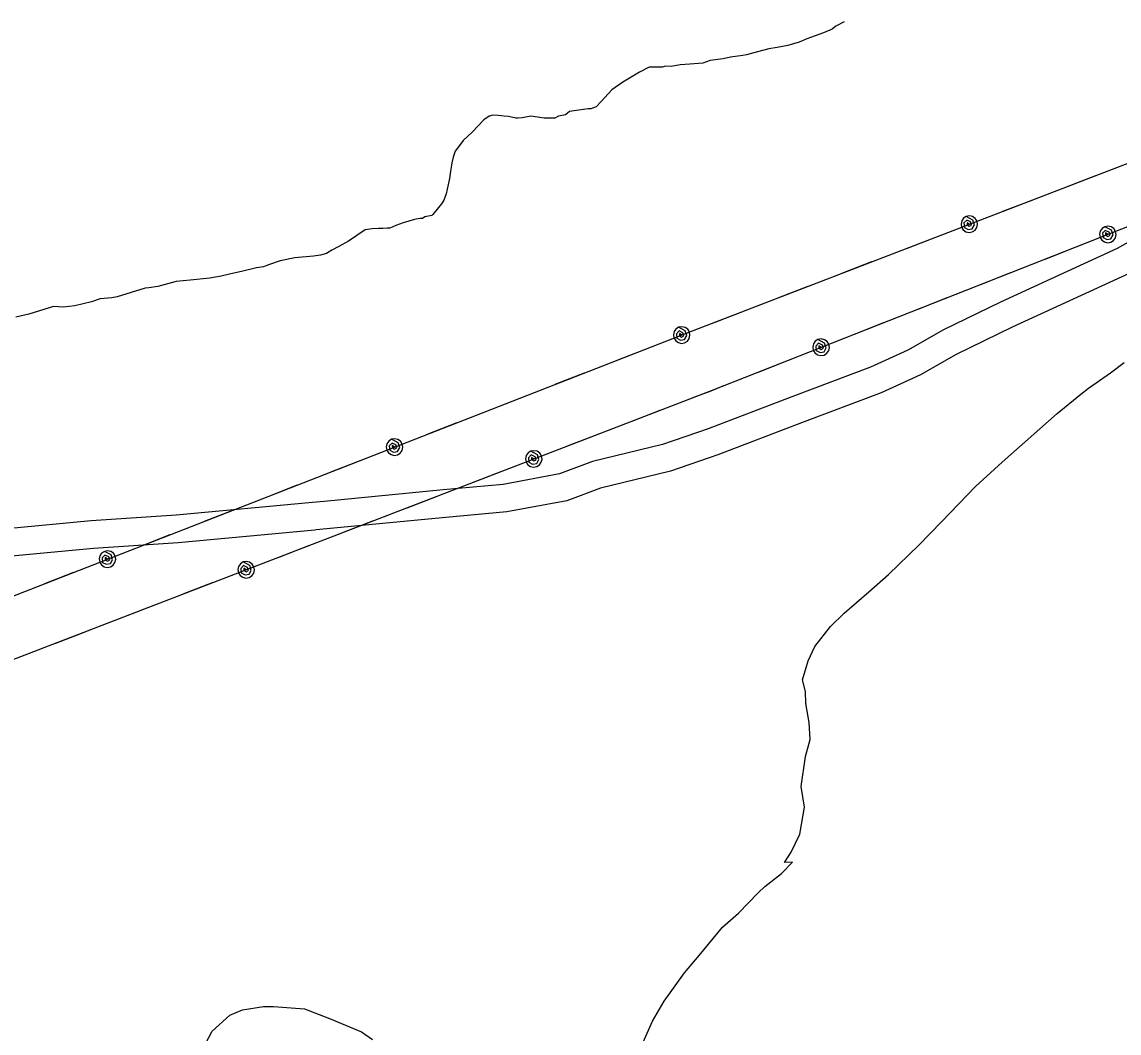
# Model space of a CAD drawing. Extents: x 3250478 to 3288318, y 788638 to 816472.
# Drawn here: x 3282244 to 3283433, y 807386 to 808482 of the extents above; entities that cross this region are included whole.
import ezdxf

# ---------------------------------------------------------------- set-up
doc = ezdxf.new("R2010")
doc.units = 0
for name, color, linetype in [('V-ROAD-CNTR', 7, 'Continuous'), ('V-SITE-VEGE', 7, 'Continuous'), ('V-UTIL-LINE', 7, 'Continuous')]:
    doc.layers.add(name, color=color, linetype=linetype)

msp = doc.modelspace()

# ---------------------------------------------------------------- linework, layer by layer
at = {"layer": 'V-ROAD-CNTR'}
for points in [[(3283716.8, 808388.2), (3283712.6, 808387), (3283666.4, 808373.8), (3283615.2, 808344.6), (3283520.5, 808286.1), (3283431.3, 808236), (3283304.7, 808177.9), (3283242.9, 808147.9), (3283204.3, 808125.9), (3283163.9, 808107.5), (3283078.5, 808075.2), (3282988.1, 808040.7), (3282938.5, 808023.7), (3282862.6, 808005.2), (3282826.8, 807991.8), (3282765.7, 807980.4), (3282700.9, 807974.6), (3282571.9, 807962.1)], [(3283725, 808359.4), (3283720.8, 808358.2), (3283678.2, 808346), (3283630.5, 808318.8), (3283535.7, 808260.2), (3283444.9, 808209.3), (3283317.5, 808150.7), (3283256.9, 808121.3), (3283218, 808099.2), (3283175.5, 808079.8), (3283089.1, 808047.2), (3282998.3, 808012.5), (3282947, 807994.9), (3282871.4, 807976.5), (3282834.9, 807962.8), (3282769.8, 807950.6), (3282703.7, 807944.7), (3282563.1, 807931.1)], [(3282571.9, 807962.1), (3282559.1, 807960.8), (3282411.4, 807947.2), (3282319.5, 807941), (3282228, 807932.4), (3282130.5, 807933.2), (3282035.7, 807938.7), (3281969.2, 807935.2), (3281895.9, 807932.2), (3281775.8, 807924.2), (3281678.5, 807913.9), (3281619.2, 807897.4)], [(3282563.1, 807931.1), (3282561.9, 807931), (3282413.8, 807917.3), (3282321.9, 807911.1), (3282229.3, 807902.4), (3282129.5, 807903.2), (3282035.6, 807908.7), (3281970.6, 807905.2), (3281897.5, 807902.2), (3281778.4, 807894.3), (3281684.2, 807884.3), (3281627.3, 807868.5)]]:
    msp.add_lwpolyline(points, dxfattribs=at)
at = {"layer": 'V-SITE-VEGE'}
for p, q in [((3283135.2, 808481.5), (3283126.4, 808477.1)), ((3283113, 808469.8), (3283094.9, 808463.1)), ((3283122.3, 808473.7), (3283113, 808469.8)), ((3283126.4, 808477.1), (3283122.3, 808473.7)), ((3283074.5, 808456), (3283062.9, 808453.9)), ((3283086.7, 808459.8), (3283074.5, 808456)), ((3283094.9, 808463.1), (3283086.7, 808459.8)), ((3283025.7, 808445.3), (3283012.3, 808443.2)), ((3283029.7, 808445.8), (3283025.7, 808445.3)), ((3283041.4, 808449.1), (3283029.7, 808445.8)), ((3283053.6, 808452.3), (3283041.4, 808449.1)), ((3283062.9, 808453.9), (3283053.6, 808452.3)), ((3282924.1, 808432.6), (3282913.6, 808427)), ((3282938, 808432.4), (3282924.1, 808432.6)), ((3282942.1, 808433.5), (3282938, 808432.4)), ((3282947.9, 808433.4), (3282942.1, 808433.5)), ((3282957.7, 808434.9), (3282947.9, 808433.4)), ((3282968.2, 808435.9), (3282957.7, 808434.9)), ((3282982.1, 808436.8), (3282968.2, 808435.9)), ((3282990.2, 808439.6), (3282982.1, 808436.8)), ((3283004.2, 808441.6), (3282990.2, 808439.6)), ((3283012.3, 808443.2), (3283004.2, 808441.6)), ((3282913.6, 808427), (3282895.5, 808416.4)), ((3282895.5, 808416.4), (3282883.7, 808407.9)), ((3282883.7, 808407.9), (3282871.9, 808395.4)), ((3282857.9, 808387.5), (3282837.6, 808384.4)), ((3282860.8, 808387.5), (3282857.9, 808387.5)), ((3282866.6, 808389.7), (3282860.8, 808387.5)), ((3282871.9, 808395.4), (3282866.6, 808389.7)), ((3282744.8, 808375.6), (3282732.4, 808362)), ((3282750.6, 808379.6), (3282744.8, 808375.6)), ((3282754.7, 808380.7), (3282750.6, 808379.6)), ((3282760.5, 808380), (3282754.7, 808380.7)), ((3282766.8, 808379.3), (3282760.5, 808380)), ((3282771.5, 808379.2), (3282766.8, 808379.3)), ((3282779.5, 808377.3), (3282771.5, 808379.2)), ((3282781.9, 808377.3), (3282779.5, 808377.3)), ((3282786.5, 808377.8), (3282781.9, 808377.3)), ((3282795.8, 808379.4), (3282786.5, 808377.8)), ((3282810.2, 808377.4), (3282795.8, 808379.4)), ((3282821.8, 808377.1), (3282810.2, 808377.4)), ((3282825.9, 808379.4), (3282821.8, 808377.1)), ((3282833.4, 808381), (3282825.9, 808379.4)), ((3282837.6, 808384.4), (3282833.4, 808381)), ((3282732.4, 808362), (3282722.4, 808352.9)), ((3282722.4, 808352.9), (3282716.4, 808344.9)), ((3282714, 808341.4), (3282711.6, 808335.1)), ((3282716.4, 808344.9), (3282714, 808341.4)), ((3282710.3, 808328.8), (3282708.4, 808317.2)), ((3282711.6, 808335.1), (3282710.3, 808328.8)), ((3282708.4, 808317.2), (3282707.7, 808312)), ((3282707.7, 808312), (3282705.2, 808300.5)), ((3282704, 808295.3), (3282701.5, 808288.4)), ((3282705.2, 808300.5), (3282704, 808295.3)), ((3282695.6, 808280.4), (3282689.7, 808273)), ((3282699.1, 808284.4), (3282695.6, 808280.4)), ((3282701.5, 808288.4), (3282699.1, 808284.4)), ((3282669.9, 808267.6), (3282657.6, 808263.7)), ((3282675.7, 808268.6), (3282669.9, 808267.6)), ((3282678.6, 808268.6), (3282675.7, 808268.6)), ((3282680.9, 808270.2), (3282678.6, 808268.6)), ((3282688.5, 808271.8), (3282680.9, 808270.2)), ((3282689.7, 808273), (3282688.5, 808271.8)), ((3282616.4, 808256.4), (3282598.2, 808243.9)), ((3282623.9, 808257.4), (3282616.4, 808256.4)), ((3282630.9, 808257.8), (3282623.9, 808257.4)), ((3282635.5, 808257.7), (3282630.9, 808257.8)), ((3282640.2, 808258.2), (3282635.5, 808257.7)), ((3282643.1, 808258.2), (3282640.2, 808258.2)), ((3282649.5, 808261), (3282643.1, 808258.2)), ((3282657.6, 808263.7), (3282649.5, 808261)), ((3282598.2, 808243.9), (3282587.7, 808238.3)), ((3282574.3, 808230.5), (3282567.9, 808228.9)), ((3282580.1, 808234.4), (3282574.3, 808230.5)), ((3282587.7, 808238.3), (3282580.1, 808234.4)), ((3282512.7, 808218.8), (3282509.8, 808217.7)), ((3282524.3, 808222.7), (3282512.7, 808218.8)), ((3282540, 808225.9), (3282524.3, 808222.7)), ((3282560.3, 808227.8), (3282540, 808225.9)), ((3282567.9, 808228.9), (3282560.3, 808227.8)), ((3282470.8, 808208.6), (3282460.3, 808205.9)), ((3282482.4, 808211.3), (3282470.8, 808208.6)), ((3282498.7, 808215), (3282482.4, 808211.3)), ((3282506.2, 808216.1), (3282498.7, 808215)), ((3282509.8, 808217.7), (3282506.2, 808216.1)), ((3282391.8, 808195), (3282381.9, 808193.4)), ((3282411.6, 808200.4), (3282391.8, 808195)), ((3282426.7, 808201.9), (3282411.6, 808200.4)), ((3282448.1, 808203.8), (3282426.7, 808201.9)), ((3282460.3, 808205.9), (3282448.1, 808203.8)), ((3282341.8, 808182.5), (3282329, 808181.6)), ((3282347.6, 808183.6), (3282341.8, 808182.5)), ((3282377.9, 808192.9), (3282347.6, 808183.6)), ((3282381.9, 808193.4), (3282377.9, 808192.9)), ((3282278.5, 808173.2), (3282251.7, 808165)), ((3282289.5, 808172.5), (3282278.5, 808173.2)), ((3282301.7, 808174), (3282289.5, 808172.5)), ((3282319.7, 808178.3), (3282301.7, 808174)), ((3282329, 808181.6), (3282319.7, 808178.3)), ((3282251.7, 808165), (3282237.8, 808161.8))]:
    msp.add_line(p, q, dxfattribs=at)
for points in [[(3283096.2, 807789.4), (3283103.5, 807804.7), (3283120.4, 807826.6), (3283135.3, 807840.8), (3283162, 807864), (3283183.3, 807882.7), (3283216.2, 807914.5), (3283240.7, 807939.8), (3283277.8, 807978.2), (3283306.6, 808004.6), (3283366.2, 808057.4), (3283391.8, 808078.3), (3283400.3, 808084.9), (3283423.8, 808101.5), (3283438.7, 808112.6)], [(3282916.1, 807372.8), (3282927.6, 807398.9), (3282940.2, 807420.7), (3282962.4, 807451.4), (3282978.3, 807470), (3283003.7, 807500.6), (3283020.7, 807516), (3283042, 807538), (3283049.4, 807544.6), (3283067.6, 807558.9), (3283079.2, 807571), (3283070.6, 807570.8), (3283078, 807581.8), (3283087.4, 807601.4), (3283092.3, 807630.6), (3283088.7, 807653.2), (3283093.6, 807685.7), (3283098.7, 807704.2), (3283097.3, 807722.5), (3283093.7, 807743), (3283093.5, 807755.9), (3283090.1, 807768.8), (3283096.2, 807789.4)], [(3282439.9, 807368.3), (3282450.4, 807387.9), (3282469.5, 807405.5), (3282483.5, 807411.2), (3282506.1, 807414.8), (3282516.9, 807414.9), (3282550.4, 807412.2), (3282577.6, 807401.9), (3282612.4, 807387.3), (3282624.4, 807378.9)]]:
    msp.add_lwpolyline(points, dxfattribs=at)
at = {"layer": 'V-UTIL-LINE'}
for points in [[(3276932.7, 805764.8), (3278622.8, 806316.6), (3279161.6, 806549.4), (3279751.2, 806828.3), (3280478.6, 807110.2), (3280833, 807248.7), (3281134.8, 807379.4), (3281256.4, 807484.9), (3282095.6, 807805.3), (3282972.8, 808147.6), (3283798, 808465.2), (3284614.9, 808781.7), (3285399, 809077), (3286070.1, 809288.6)], [(3286070.5, 809240.1), (3285425.9, 809008), (3284647.1, 808702.6), (3283819.2, 808408.1), (3282991.1, 808082), (3282130.7, 807750.6), (3281758.8, 807537.4), (3281468.3, 807419.1), (3281083.4, 807285.6), (3280820.8, 807846.2)], [(3283376.4, 808303), (3283408.1, 808315.2)], [(3283307.3, 808276.4), (3283339.1, 808288.6)], [(3283271, 808262.4), (3283268.6, 808264), (3283268.6, 808261.7), (3283270.9, 808260.2), (3283273.5, 808261.5), (3283272.4, 808264.8), (3283268.2, 808266.8), (3283265.2, 808263.7), (3283265.7, 808258.9), (3283269.8, 808256.8), (3283274.2, 808257.5), (3283276.6, 808261.7), (3283274.9, 808266.9), (3283267.7, 808270.8), (3283264.8, 808268.9), (3283262.7, 808266), (3283262, 808262.6), (3283262.6, 808259.1), (3283264.4, 808256.2), (3283267.3, 808254.1), (3283270.7, 808253.4), (3283274.2, 808254), (3283277.2, 808255.9), (3283279.2, 808258.7), (3283280, 808262.1), (3283279.4, 808265.6), (3283277.5, 808268.6), (3283274.6, 808270.6), (3283271.2, 808271.4), (3283267.7, 808270.8)], [(3283421.1, 808251.3), (3283418.7, 808252.9), (3283418.7, 808250.6), (3283421.1, 808249.1), (3283423.6, 808250.5), (3283422.6, 808253.7), (3283418.3, 808255.7), (3283415.3, 808252.6), (3283415.9, 808247.8), (3283420, 808245.8), (3283424.4, 808246.5), (3283426.7, 808250.7), (3283425, 808255.9), (3283417.8, 808259.7), (3283414.8, 808257.8), (3283412.8, 808254.9), (3283412.1, 808251.5), (3283412.7, 808248), (3283414.6, 808245.1), (3283417.5, 808243.1), (3283420.9, 808242.3), (3283424.4, 808243), (3283427.3, 808244.9), (3283429.3, 808247.7), (3283430.1, 808251.2), (3283429.5, 808254.6), (3283427.6, 808257.6), (3283424.7, 808259.6), (3283421.2, 808260.3), (3283417.8, 808259.7)], [(3283202.8, 808236.2), (3283234.6, 808248.4)], [(3283353.2, 808224.6), (3283384.8, 808237)], [(3283133.8, 808209.6), (3283165.5, 808221.8)], [(3283284.3, 808197.5), (3283315.9, 808209.9)], [(3283064.7, 808183), (3283096.4, 808195.2)], [(3283215.4, 808170.4), (3283247.1, 808182.8)], [(3282995.6, 808156.4), (3283027.4, 808168.6)], [(3282959.3, 808142.3), (3282956.9, 808144), (3282956.9, 808141.6), (3282959.2, 808140.1), (3282961.8, 808141.5), (3282960.7, 808144.7), (3282956.5, 808146.7), (3282953.5, 808143.6), (3282954, 808138.8), (3282958.1, 808136.8), (3282962.5, 808137.4), (3282964.9, 808141.7), (3282963.2, 808146.9), (3282956, 808150.7), (3282953, 808148.8), (3282951, 808146), (3282950.3, 808142.5), (3282950.9, 808139.1), (3282952.8, 808136.1), (3282955.7, 808134.1), (3282959.1, 808133.3), (3282962.5, 808134), (3282965.5, 808135.8), (3282967.5, 808138.7), (3282968.3, 808142.2), (3282967.7, 808145.6), (3282965.8, 808148.6), (3282962.9, 808150.6), (3282959.5, 808151.3), (3282956, 808150.7)], [(3283146.6, 808143.3), (3283178.2, 808155.7)], [(3283110.3, 808129), (3283107.9, 808130.6), (3283108, 808128.3), (3283110.3, 808126.8), (3283112.9, 808128.2), (3283111.8, 808131.4), (3283107.5, 808133.4), (3283104.6, 808130.3), (3283105.1, 808125.4), (3283109.2, 808123.4), (3283113.6, 808124.1), (3283115.9, 808128.3), (3283114.2, 808133.6), (3283107, 808137.4), (3283104, 808135.5), (3283102, 808132.6), (3283101.3, 808129.1), (3283101.9, 808125.7), (3283103.8, 808122.7), (3283106.7, 808120.7), (3283110.1, 808120), (3283113.6, 808120.6), (3283116.5, 808122.5), (3283118.6, 808125.4), (3283119.3, 808128.8), (3283118.7, 808132.3), (3283116.8, 808135.2), (3283113.9, 808137.2), (3283110.5, 808138), (3283107, 808137.4)], [(3282891.3, 808115.8), (3282922.9, 808128.2)], [(3283042.4, 808102.2), (3283074, 808114.7)], [(3282822.3, 808088.9), (3282854, 808101.3)], [(3282973.5, 808075.3), (3282991.1, 808082), (3283005.1, 808087.6)], [(3282753.4, 808062), (3282785.1, 808074.4)], [(3282904.4, 808048.7), (3282936.1, 808060.9)], [(3282684.4, 808035.1), (3282716.1, 808047.5)], [(3282648.1, 808020.9), (3282645.7, 808022.5), (3282645.8, 808020.2), (3282648.1, 808018.7), (3282650.7, 808020.1), (3282649.6, 808023.3), (3282645.4, 808025.3), (3282642.4, 808022.2), (3282642.9, 808017.4), (3282647, 808015.4), (3282651.4, 808016), (3282653.7, 808020.3), (3282652, 808025.5), (3282644.8, 808029.3), (3282641.9, 808027.4), (3282639.9, 808024.5), (3282639.1, 808021.1), (3282639.7, 808017.7), (3282641.6, 808014.7), (3282644.5, 808012.7), (3282647.9, 808011.9), (3282651.4, 808012.5), (3282654.3, 808014.4), (3282656.4, 808017.3), (3282657.1, 808020.7), (3282656.5, 808024.2), (3282654.6, 808027.2), (3282651.7, 808029.2), (3282648.3, 808029.9), (3282644.8, 808029.3)], [(3282835.4, 808022.1), (3282867.1, 808034.3)], [(3282799, 808008), (3282796.6, 808009.7), (3282796.6, 808007.3), (3282798.9, 808005.9), (3282801.5, 808007.2), (3282800.5, 808010.4), (3282796.2, 808012.4), (3282793.2, 808009.4), (3282793.7, 808004.5), (3282797.8, 808002.5), (3282802.2, 808003.1), (3282804.6, 808007.3), (3282802.9, 808012.6), (3282795.7, 808016.4), (3282792.8, 808014.6), (3282790.7, 808011.7), (3282790, 808008.3), (3282790.6, 808004.8), (3282792.4, 808001.8), (3282795.3, 807999.8), (3282798.7, 807999.1), (3282802.2, 807999.7), (3282805.2, 808001.5), (3282807.2, 808004.4), (3282808, 808007.8), (3282807.4, 808011.3), (3282805.5, 808014.3), (3282802.6, 808016.3), (3282799.2, 808017), (3282795.7, 808016.4)], [(3282580.1, 807994.4), (3282611.8, 808006.8)], [(3282730.8, 807981.8), (3282762.6, 807994)], [(3282511.2, 807967.5), (3282542.8, 807979.9)], [(3282661.8, 807955.2), (3282693.5, 807967.4)], [(3282442.2, 807940.6), (3282473.9, 807953)], [(3282592.7, 807928.6), (3282624.5, 807940.8)], [(3282373.3, 807913.7), (3282405, 807926.1)], [(3282523.7, 807902), (3282555.4, 807914.2)], [(3282337, 807899.5), (3282334.6, 807901.1), (3282334.6, 807898.8), (3282336.9, 807897.3), (3282339.5, 807898.7), (3282338.4, 807901.9), (3282334.2, 807903.9), (3282331.2, 807900.8), (3282331.7, 807896), (3282335.8, 807893.9), (3282340.2, 807894.6), (3282342.6, 807898.8), (3282340.9, 807904.1), (3282333.7, 807907.9), (3282330.7, 807906), (3282328.7, 807903.1), (3282328, 807899.7), (3282328.6, 807896.3), (3282330.5, 807893.3), (3282333.3, 807891.3), (3282336.8, 807890.5), (3282340.2, 807891.1), (3282343.2, 807893), (3282345.2, 807895.9), (3282346, 807899.3), (3282345.3, 807902.8), (3282343.5, 807905.8), (3282340.6, 807907.8), (3282337.2, 807908.5), (3282333.7, 807907.9)], [(3282487.3, 807888), (3282484.9, 807889.6), (3282484.9, 807887.3), (3282487.3, 807885.8), (3282489.9, 807887.1), (3282488.8, 807890.4), (3282484.5, 807892.4), (3282481.6, 807889.3), (3282482, 807884.5), (3282486.1, 807882.4), (3282490.5, 807883.1), (3282492.9, 807887.3), (3282491.2, 807892.5), (3282484.1, 807896.4), (3282481.1, 807894.5), (3282479.1, 807891.6), (3282478.3, 807888.2), (3282478.9, 807884.8), (3282480.8, 807881.8), (3282483.6, 807879.8), (3282487.1, 807879), (3282490.5, 807879.6), (3282493.5, 807881.5), (3282495.5, 807884.3), (3282496.3, 807887.8), (3282495.7, 807891.2), (3282493.8, 807894.2), (3282490.9, 807896.2), (3282487.5, 807897), (3282484.1, 807896.4)], [(3282269, 807873), (3282300.6, 807885.3)], [(3282419.2, 807861.7), (3282450.9, 807874)], [(3282350.1, 807835.1), (3282381.8, 807847.4)], [(3282281.1, 807808.5), (3282312.8, 807820.8)]]:
    msp.add_lwpolyline(points, dxfattribs=at)

doc.saveas('drawing.dxf')
